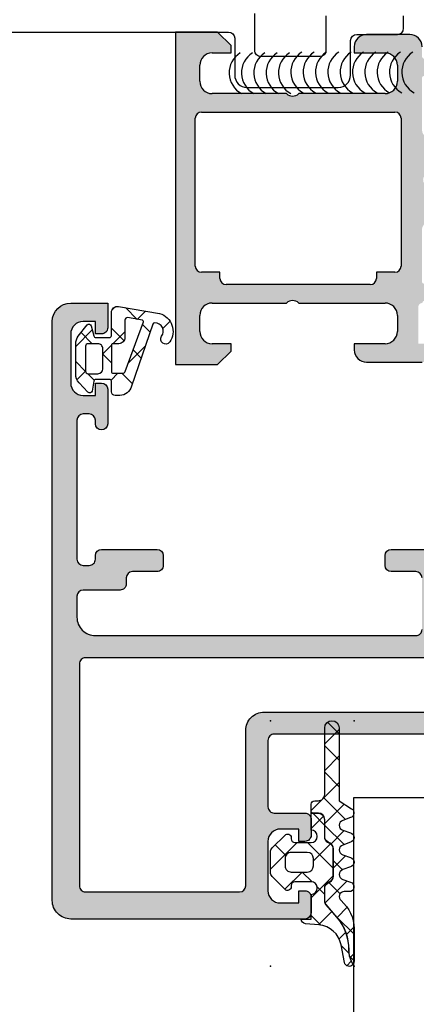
# Model space of a CAD drawing. Header units: millimetres. Extents: x 247761 to 294611, y 172579 to 236863.
# Tile 564 of 596: x 276201 to 276233, y 195383 to 195463. Entities that reach past the tile are written whole.
import ezdxf

# ---------------------------------------------------------------- set-up
doc = ezdxf.new("R2010")
doc.units = ezdxf.units.MM
doc.layers.add('FASÁDA DETAILNÍ', color=4, linetype='Continuous')
doc.layers.add('NOVA', color=240, linetype='Continuous')

# ---------------------------------------------------------------- blocks, each defined once
blk = doc.blocks.new('A$C69D17D4D')
at = {"layer": 'FASÁDA DETAILNÍ'}
h = blk.add_hatch(color=256, dxfattribs=at)
edge = h.paths.add_edge_path()
edge.add_arc((1588.938067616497, 22086.81045535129), 0.120000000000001, 90.0000000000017, 180.0000000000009, ccw=False)
edge.add_line((1588.938067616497, 22086.93045535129), (1591.698065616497, 22086.93045535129))
edge.add_arc((1591.698065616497, 22087.23045535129), 0.3000000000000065, 270, 359.9999999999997)
edge.add_line((1591.998065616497, 22087.23045535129), (1591.998065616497, 22088.21042967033))
edge.add_arc((1591.698065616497, 22088.21042967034), 0.3000000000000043, -8.905553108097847e-14, 90.00000000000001)
edge.add_line((1591.698065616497, 22088.51042967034), (1589.818054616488, 22088.51042967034))
edge.add_arc((1589.550511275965, 22088.58929676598), 0.2789255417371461, -91.16287007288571, -16.42459455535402, ccw=False)
edge.add_line((1589.544850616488, 22088.31042867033), (1589.091256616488, 22088.31042867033))
edge.add_arc((1589.08558820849, 22088.58926611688), 0.2788950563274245, -163.58012358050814, -88.83541062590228, ccw=False)
edge.add_line((1588.818067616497, 22088.51042967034), (1588.818067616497, 22089.31060438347))
edge.add_arc((1587.818067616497, 22089.31060438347), 0.9999999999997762, -1.276038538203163e-11, 89.9999999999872)
edge.add_line((1587.818067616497, 22090.31060438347), (1584.318060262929, 22090.31060438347))
edge.add_arc((1584.318080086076, 22089.31058456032), 1.000019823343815, 90.00113576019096, 179.9988642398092)
edge.add_line((1583.318060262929, 22089.31060438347), (1583.318060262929, 22088.81060438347))
edge.add_line((1583.318060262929, 22088.81060438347), (1585.818060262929, 22088.81060438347))
edge.add_arc((1585.818014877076, 22087.81055899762), 1.000045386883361, 0.0026002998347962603, 89.99739970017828, ccw=False)
edge.add_line((1586.818060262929, 22087.81060438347), (1586.818060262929, 22086.51058607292))
edge.add_arc((1585.818007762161, 22086.51063857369), 1.000052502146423, -89.99699208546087, -0.0030079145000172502, ccw=False)
edge.add_line((1585.818060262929, 22085.51058607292), (1578.818060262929, 22085.51058607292))
edge.add_arc((1578.318060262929, 22086.03570782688), 0.7250881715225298, -133.5961838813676, -46.40381611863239, ccw=False)
edge.add_line((1577.818060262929, 22085.51058607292), (1571.783972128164, 22085.51058607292))
edge.add_arc((1571.784024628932, 22086.51063857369), 1.000052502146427, 180.0030079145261, 269.9969920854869, ccw=False)
edge.add_line((1570.783972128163, 22086.51058607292), (1570.783972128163, 22087.81060438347))
edge.add_arc((1571.784017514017, 22087.81055899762), 1.000045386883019, 90.00260029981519, 179.9973997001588, ccw=False)
edge.add_line((1571.783972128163, 22088.81060438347), (1573.318060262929, 22088.81060438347))
edge.add_line((1573.318060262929, 22088.81060438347), (1573.318060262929, 22089.41061048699))
edge.add_line((1573.318060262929, 22089.41061048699), (1572.218054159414, 22090.51058607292))
edge.add_line((1572.218054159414, 22090.51058607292), (1568.818060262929, 22090.51058607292))
edge.add_line((1568.818060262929, 22090.51058607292), (1568.818060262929, 22063.51068525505))
edge.add_line((1568.818060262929, 22063.51068525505), (1572.218054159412, 22063.51068525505))
edge.add_line((1572.218054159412, 22063.51068525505), (1573.318060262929, 22064.61066084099))
edge.add_line((1573.318060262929, 22064.61066084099), (1573.318060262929, 22065.21066694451))
edge.add_line((1573.318060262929, 22065.21066694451), (1571.783972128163, 22065.21066694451))
edge.add_arc((1571.784017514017, 22066.21071233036), 1.000045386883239, 180.0026002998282, 269.99739970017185, ccw=False)
edge.add_line((1570.783972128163, 22066.21066694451), (1570.783972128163, 22067.51068525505))
edge.add_arc((1571.784024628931, 22067.51063275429), 1.000052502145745, 90.0030079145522, 179.996992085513, ccw=False)
edge.add_line((1571.783972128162, 22068.51068525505), (1577.818060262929, 22068.51068525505))
edge.add_arc((1578.318060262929, 22067.98556350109), 0.7250881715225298, 46.40381611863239, 133.5961838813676, ccw=False)
edge.add_line((1578.818060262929, 22068.51068525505), (1585.818060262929, 22068.51068525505))
edge.add_arc((1585.818007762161, 22067.51063275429), 1.000052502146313, 0.0030079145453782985, 89.99699208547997, ccw=False)
edge.add_line((1586.818060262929, 22067.51068525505), (1586.818060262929, 22066.21066694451))
edge.add_arc((1585.818014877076, 22066.21071233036), 1.000045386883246, -89.9973997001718, -0.0026002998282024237, ccw=False)
edge.add_line((1585.818060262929, 22065.21066694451), (1583.318060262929, 22065.21066694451))
edge.add_line((1583.318060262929, 22065.21066694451), (1583.318060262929, 22064.71066694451))
edge.add_arc((1584.318080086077, 22064.71068676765), 1.000019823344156, 180.0011357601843, 269.9988642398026)
edge.add_line((1584.318060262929, 22063.71066694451), (1588.818060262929, 22063.71066694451))
edge.add_arc((1588.81807058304, 22064.2106566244), 0.4999896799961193, 269.9988173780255, 360.0011826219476)
edge.add_line((1589.318060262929, 22064.21066694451), (1589.318060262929, 22065.21066694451))
edge.add_line((1589.318060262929, 22065.21066694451), (1588.518057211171, 22065.21066694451))
edge.add_line((1588.518057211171, 22065.21066694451), (1588.518057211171, 22068.21068220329))
edge.add_arc((1588.818064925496, 22068.2106848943), 0.3000077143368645, 89.99948607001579, 180.0005139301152, ccw=False)
edge.add_arc((1589.08558820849, 22068.43185616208), 0.2788950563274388, 88.83541062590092, 163.5801235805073, ccw=False)
edge.add_line((1589.091256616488, 22068.71069360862), (1589.544850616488, 22068.71069360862))
edge.add_arc((1589.550511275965, 22068.43182551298), 0.2789255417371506, 16.424594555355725, 91.16287007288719, ccw=False)
edge.add_line((1589.818054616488, 22068.51069260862), (1591.698065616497, 22068.51069260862))
edge.add_arc((1591.698065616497, 22068.81069260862), 0.3000000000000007, 269.9999999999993, 359.9999999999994)
edge.add_line((1591.998065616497, 22068.81069260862), (1591.998065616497, 22069.79066692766))
edge.add_arc((1591.698065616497, 22069.79066692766), 0.3000000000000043, 1.272221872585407e-14, 90.00000000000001)
edge.add_line((1591.698065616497, 22070.09066692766), (1588.938067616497, 22070.09066692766))
edge.add_arc((1588.938067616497, 22070.21066692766), 0.1200000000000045, 180, 269.9999999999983, ccw=False)
edge.add_line((1588.818067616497, 22070.21066692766), (1588.818067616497, 22074.51069260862))
edge.add_arc((1589.318067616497, 22074.51069260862), 0.4999999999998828, 90.00000000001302, 180.0000000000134, ccw=False)
edge.add_line((1589.318067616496, 22075.01069260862), (1590.018067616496, 22075.01069260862))
edge.add_line((1590.018067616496, 22075.01069260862), (1592.410887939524, 22073.629197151))
edge.add_arc((1592.479947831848, 22073.74881239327), 0.1381197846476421, 239.9999999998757, 367.702437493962)
edge.add_arc((1587.638596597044, 22073.30119400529), 4.999999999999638, 5.34922800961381, 71.29059925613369)
edge.add_arc((1589.40282279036, 22078.51056113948), 0.5000000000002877, 108.70940074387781, 251.29059925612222, ccw=False)
edge.add_arc((1587.638596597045, 22083.71992827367), 4.999999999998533, -71.29059925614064, -5.349228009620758)
edge.add_arc((1592.479947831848, 22083.27230988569), 0.1381197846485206, -7.702437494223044, 119.9999999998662)
edge.add_line((1592.410887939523, 22083.39192512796), (1590.018067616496, 22082.01042967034))
edge.add_line((1590.018067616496, 22082.01042967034), (1589.318067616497, 22082.01042967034))
edge.add_arc((1589.318067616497, 22082.51042967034), 0.5000000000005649, 179.9999999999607, 269.99999999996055, ccw=False)
edge.add_line((1588.818067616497, 22082.51042967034), (1588.818067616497, 22086.81045535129))
edge = h.paths.add_edge_path(flags=16)
edge.add_arc((1570.918066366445, 22071.51067762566), 0.5, 180, 270, ccw=False)
edge.add_line((1570.418066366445, 22071.51067762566), (1570.418066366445, 22083.51058607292))
edge.add_arc((1570.918066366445, 22083.51058607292), 0.5, 90, 180, ccw=False)
edge.add_line((1570.918066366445, 22084.01058607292), (1586.618048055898, 22084.01058607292))
edge.add_arc((1586.618048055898, 22083.51058607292), 0.5, 0, 90, ccw=False)
edge.add_line((1587.118048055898, 22083.51058607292), (1587.118048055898, 22071.51067762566))
edge.add_arc((1586.618048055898, 22071.51067762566), 0.5, -90, 0, ccw=False)
edge.add_line((1586.618048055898, 22071.01067762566), (1585.118048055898, 22071.01067762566))
edge.add_line((1585.118048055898, 22071.01067762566), (1585.118048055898, 22070.51067762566))
edge.add_arc((1584.618048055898, 22070.51067762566), 0.5000000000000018, -89.99999999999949, 0, ccw=False)
edge.add_line((1584.618048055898, 22070.01067762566), (1572.918066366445, 22070.01067762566))
edge.add_arc((1572.918066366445, 22070.51067762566), 0.5, 180, 269.9999999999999, ccw=False)
edge.add_line((1572.418066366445, 22070.51067762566), (1572.418066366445, 22071.01067762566))
edge.add_line((1572.418066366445, 22071.01067762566), (1570.918066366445, 22071.01067762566))
h = blk.add_hatch(color=256, dxfattribs=at)
edge = h.paths.add_edge_path(flags=16)
edge.add_ellipse((1561.518074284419, 22039.21063723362), major_axis=(-0.4999740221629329, 0), ratio=1, start_angle=-90.00297707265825, end_angle=0.002977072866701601)
edge.add_line((1561.018100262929, 22039.21061125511), (1561.018100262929, 22021.21061125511))
edge.add_ellipse((1561.518074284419, 22021.2105852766), major_axis=(-0.499974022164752, 0), ratio=1, start_angle=-0.002977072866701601, end_angle=90.00297707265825)
edge.add_line((1561.518100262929, 22020.71061125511), (1574.018100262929, 22020.71061125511))
edge.add_ellipse((1574.018078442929, 22021.21063307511), major_axis=(-0.500021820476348, 0), ratio=1, start_angle=90.00250027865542, end_angle=179.9974997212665)
edge.add_line((1574.518100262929, 22021.21061125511), (1574.518100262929, 22033.81366225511))
edge.add_ellipse((1576.018099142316, 22033.81366337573), major_axis=(-1.499998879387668, 0), ratio=1, start_angle=-90.00004280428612, end_angle=4.280432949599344e-05, ccw=False)
edge.add_line((1576.018100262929, 22035.31366225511), (1589.018088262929, 22035.31366225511))
edge.add_ellipse((1589.018088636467, 22035.81366188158), major_axis=(-0.4999996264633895, 0), ratio=1, start_angle=89.99995719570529, end_angle=180.0000428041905)
edge.add_line((1589.518088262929, 22035.81366225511), (1589.518088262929, 22039.21061125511))
edge.add_ellipse((1589.018088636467, 22039.21061162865), major_axis=(-0.49999962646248, 0), ratio=1, start_angle=179.9999571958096, end_angle=270.0000428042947)
edge.add_line((1589.018088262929, 22039.71061125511), (1561.518100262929, 22039.71061125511))
edge = h.paths.add_edge_path()
edge.add_line((1560.318088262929, 22068.51060625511), (1563.318088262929, 22068.51060625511))
edge.add_line((1563.318088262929, 22068.51060625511), (1563.318088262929, 22066.51060625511))
edge.add_arc((1562.818114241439, 22066.5105802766), 0.499974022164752, -90.00297707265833, 0.0029770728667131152, ccw=False)
edge.add_line((1562.818088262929, 22066.01060625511), (1562.318088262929, 22066.01060625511))
edge.add_line((1562.318088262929, 22066.01060625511), (1562.318088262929, 22067.01060625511))
edge.add_line((1562.318088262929, 22067.01060625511), (1561.318088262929, 22067.01060625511))
edge.add_arc((1561.318152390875, 22066.01054212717), 1.00006412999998, 90.0036740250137, 179.9963259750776)
edge.add_line((1560.318088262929, 22066.01060625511), (1560.318088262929, 22062.01060625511))
edge.add_arc((1561.31811824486, 22062.01063623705), 1.000029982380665, 180.0017177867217, 269.9982822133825)
edge.add_line((1561.318088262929, 22061.01060625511), (1562.318088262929, 22061.01060625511))
edge.add_line((1562.318088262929, 22061.01060625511), (1562.318088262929, 22062.01060625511))
edge.add_line((1562.318088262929, 22062.01060625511), (1562.818088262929, 22062.01060625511))
edge.add_arc((1562.818082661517, 22061.5106006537), 0.5000056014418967, 0.000641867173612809, 89.9993581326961, ccw=False)
edge.add_line((1563.318088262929, 22061.51060625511), (1563.318088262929, 22058.71060325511))
edge.add_arc((1562.818088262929, 22058.71060325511), 0.5, -180, 0, ccw=False)
edge.add_line((1562.318088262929, 22058.71060325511), (1562.318088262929, 22059.01060625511))
edge.add_arc((1561.818077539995, 22059.01059553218), 0.5000107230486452, 0.001228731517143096, 89.99877126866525)
edge.add_line((1561.818088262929, 22059.51060625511), (1561.318088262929, 22059.51060625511))
edge.add_arc((1561.318156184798, 22059.01053833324), 0.5000679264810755, 90.00778221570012, 179.9922177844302)
edge.add_line((1560.818088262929, 22059.01060625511), (1560.818088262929, 22047.71061125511))
edge.add_arc((1561.318110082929, 22047.71063307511), 0.5000218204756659, 180.0025002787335, 269.9974997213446)
edge.add_line((1561.318088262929, 22047.21061125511), (1561.818088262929, 22047.21061125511))
edge.add_arc((1561.81815093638, 22047.71054858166), 0.4999373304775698, 269.9928172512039, 360.007182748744)
edge.add_line((1562.318088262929, 22047.71061125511), (1562.318088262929, 22048.01061425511))
edge.add_arc((1562.818151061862, 22048.01055145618), 0.500062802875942, 90.0071953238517, 179.9928046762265, ccw=False)
edge.add_line((1562.818088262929, 22048.51061425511), (1567.318088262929, 22048.51061425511))
edge.add_arc((1567.318082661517, 22048.0106086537), 0.5000056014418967, 0.000641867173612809, 89.9993581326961, ccw=False)
edge.add_line((1567.818088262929, 22048.01061425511), (1567.818088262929, 22047.21061125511))
edge.add_arc((1567.318114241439, 22047.2105852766), 0.499974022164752, -90.00297707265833, 0.0029770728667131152, ccw=False)
edge.add_line((1567.318088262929, 22046.71061125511), (1565.318088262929, 22046.71061125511))
edge.add_arc((1565.318156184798, 22046.21054333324), 0.5000679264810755, 90.00778221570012, 179.9922177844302)
edge.add_line((1564.818088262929, 22046.21061125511), (1564.818088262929, 22045.71061125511))
edge.add_arc((1564.31815093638, 22045.71054858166), 0.499937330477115, -90.0071827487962, 0.007182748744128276, ccw=False)
edge.add_line((1564.318088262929, 22045.21061125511), (1561.318088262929, 22045.21061125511))
edge.add_arc((1561.318143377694, 22044.71055614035), 0.5000551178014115, 90.00631499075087, 179.9936850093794)
edge.add_line((1560.818088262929, 22044.71061125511), (1560.818088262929, 22043.01061425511))
edge.add_arc((1562.318056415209, 22043.01058240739), 1.499968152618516, 179.9987834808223, 270.0012165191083)
edge.add_line((1562.318088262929, 22041.51061425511), (1588.318088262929, 22041.51061425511))
edge.add_arc((1588.318109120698, 22042.01059339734), 0.4999791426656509, 269.9976097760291, 360.002390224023)
edge.add_line((1588.818088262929, 22042.01061425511), (1588.818088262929, 22046.21061125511))
edge.add_arc((1588.318082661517, 22046.2106056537), 0.5000056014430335, 0.0006418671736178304, 89.99935813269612)
edge.add_line((1588.318088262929, 22046.71061125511), (1586.318088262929, 22046.71061125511))
edge.add_arc((1586.318110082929, 22047.21063307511), 0.500021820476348, 180.0025002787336, 269.9974997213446, ccw=False)
edge.add_line((1585.818088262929, 22047.21061125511), (1585.818088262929, 22048.01061425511))
edge.add_arc((1586.318140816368, 22048.01056170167), 0.5000525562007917, 90.006021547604, 179.9939784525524, ccw=False)
edge.add_line((1586.318088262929, 22048.51061425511), (1591.318089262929, 22048.51061425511))
edge.add_line((1591.318089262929, 22048.51061425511), (1592.075978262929, 22048.29329325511))
edge.add_arc((1592.158669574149, 22048.58167166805), 0.2999999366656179, 253.9999757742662, 322.0951853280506)
edge.add_arc((1592.632089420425, 22048.21306111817), 0.300000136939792, 90.00003007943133, 142.0952819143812, ccw=False)
edge.add_line((1592.632089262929, 22048.51306125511), (1594.696236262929, 22048.51305925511))
edge.add_arc((1594.696236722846, 22048.11305986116), 0.3999993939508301, -21.973769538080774, 90.00006587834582, ccw=False)
edge.add_line((1595.067178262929, 22047.96338725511), (1594.250817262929, 22045.94015825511))
edge.add_arc((1594.065347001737, 22046.01499487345), 0.1999993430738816, 245.8589076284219, 338.0260921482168, ccw=False)
edge.add_line((1593.983550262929, 22045.83248725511), (1591.599865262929, 22046.90080725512))
edge.add_arc((1591.518068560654, 22046.71829914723), 0.199999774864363, 65.85897453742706, 180.8199006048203)
edge.add_line((1591.318089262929, 22046.71543725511), (1591.318088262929, 22035.41135725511))
edge.add_arc((1591.509502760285, 22035.40292553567), 0.1916001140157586, 177.4777781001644, 271.0444500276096)
edge.add_line((1591.512995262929, 22035.21135725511), (1591.933579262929, 22035.21135725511))
edge.add_line((1591.933579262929, 22035.21135725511), (1594.399191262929, 22036.64309225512))
edge.add_arc((1594.550002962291, 22036.38375526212), 0.2999997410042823, 15.999971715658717, 120.17919611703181, ccw=False)
edge.add_line((1594.838381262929, 22036.46644625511), (1595.266252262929, 22034.97428525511))
edge.add_line((1595.266252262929, 22034.97428525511), (1595.764664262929, 22034.11101025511))
edge.add_arc((1595.418254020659, 22033.91101030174), 0.4000000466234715, -89.99996529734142, 29.999988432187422, ccw=False)
edge.add_line((1595.418254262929, 22033.51101025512), (1591.310323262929, 22033.51135725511))
edge.add_line((1591.310323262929, 22033.51135725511), (1576.818266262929, 22033.51366225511))
edge.add_arc((1576.818088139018, 22033.01366241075), 0.4999998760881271, 89.97958849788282, 180.0000178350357)
edge.add_line((1576.318088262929, 22033.01366225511), (1576.318088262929, 22027.61062025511))
edge.add_arc((1576.818087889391, 22027.61061988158), 0.49999962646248, 179.9999571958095, 270.0000428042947)
edge.add_line((1576.818088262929, 22027.11062025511), (1579.318088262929, 22027.11062025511))
edge.add_arc((1579.318088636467, 22026.61062062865), 0.4999996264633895, -4.280419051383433e-05, 90.00004280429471, ccw=False)
edge.add_line((1579.818088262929, 22026.61062025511), (1579.818088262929, 22025.31061725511))
edge.add_arc((1579.318109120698, 22025.31059639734), 0.4999791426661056, -90.0023902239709, 0.0023902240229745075, ccw=False)
edge.add_line((1579.318088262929, 22024.81061725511), (1578.818088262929, 22024.81061725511))
edge.add_line((1578.818088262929, 22024.81061725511), (1578.818088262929, 22025.81061725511))
edge.add_line((1578.818088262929, 22025.81061725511), (1577.318088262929, 22025.81061725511))
edge.add_arc((1577.318119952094, 22024.81058556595), 1.00003168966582, 90.00181559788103, 179.9981844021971)
edge.add_line((1576.318088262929, 22024.81061725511), (1576.318088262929, 22020.81061725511))
edge.add_arc((1577.31815751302, 22020.8106865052), 1.00006925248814, 180.0039674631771, 269.9960325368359)
edge.add_line((1577.318088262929, 22019.81061725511), (1578.818088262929, 22019.81061725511))
edge.add_line((1578.818088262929, 22019.81061725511), (1578.818088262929, 22020.81061725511))
edge.add_line((1578.818088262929, 22020.81061725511), (1579.318088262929, 22020.81061725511))
edge.add_arc((1579.318114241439, 22020.31064323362), 0.4999740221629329, -0.0029770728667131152, 90.00297707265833, ccw=False)
edge.add_line((1579.818088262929, 22020.31061725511), (1579.818088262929, 22019.01061425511))
edge.add_arc((1579.318082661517, 22019.01061985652), 0.5000056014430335, 270.0006418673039, 359.9993581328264, ccw=False)
edge.add_line((1579.318088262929, 22018.51061425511), (1560.318088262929, 22018.51061425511))
edge.add_arc((1560.318058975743, 22020.01058496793), 1.49997071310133, 179.9988812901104, 270.0011187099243, ccw=False)
edge.add_line((1558.818088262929, 22020.01061425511), (1558.818088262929, 22067.01060625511))
edge.add_arc((1560.318148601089, 22067.01054591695), 1.500060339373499, 90.00230465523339, 179.997695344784, ccw=False)
h = blk.add_hatch(dxfattribs=at)
h.set_pattern_fill('ANSI37', color=256, scale=0.625, angle=90, style=0)
h.set_pattern_definition([(135, (0, 0), (-1.403165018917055, -1.403165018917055), []), (225, (0, 0), (1.403165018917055, -1.403165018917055), [])])
edge = h.paths.add_edge_path(flags=16)
edge.add_ellipse((1564.220273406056, 22065.70837121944), major_axis=(-0.4977897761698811, 0), ratio=1, start_angle=89.80742027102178, end_angle=180.2547220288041, ccw=False)
edge.add_line((1564.218600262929, 22065.21058425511), (1563.718081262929, 22065.21058425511))
edge.add_ellipse((1563.718067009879, 22065.11060050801), major_axis=(-0.09998374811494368, 0), ratio=1, start_angle=-90.00816772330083, end_angle=0.008740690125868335)
edge.add_line((1563.618083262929, 22065.11058525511), (1563.618079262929, 22062.91015525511))
edge.add_ellipse((1563.718083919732, 22062.91015791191), major_axis=(-0.1000046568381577, 0), ratio=1, start_angle=0.001522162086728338, end_angle=89.99847783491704)
edge.add_line((1563.718081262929, 22062.81015325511), (1564.530023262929, 22062.81015325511))
edge.add_ellipse((1564.530014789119, 22063.01015987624), major_axis=(-0.2000066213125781, 0), ratio=1, start_angle=90.00242748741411, end_angle=164.311384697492)
edge.add_line((1564.722570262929, 22062.95607625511), (1566.209895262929, 22066.97421725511))
edge.add_ellipse((1566.116113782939, 22067.00893074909), major_axis=(-0.09999996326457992, 0), ratio=1, start_angle=159.6878171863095, end_angle=259.6777158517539)
edge.add_line((1566.134032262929, 22067.10731225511), (1564.924563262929, 22067.32759525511))
edge.add_ellipse((1564.918054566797, 22067.12770488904), major_axis=(-0.199996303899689, 0), ratio=1, start_angle=-91.86496785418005, end_angle=0.001041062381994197)
edge.add_line((1564.718058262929, 22067.12770125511), (1564.718058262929, 22065.71058425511))
edge = h.paths.add_edge_path(flags=16)
edge.add_ellipse((1561.718069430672, 22065.01058308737), major_axis=(-0.200000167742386, 0), ratio=1, start_angle=-90.00023842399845, end_angle=0.0002384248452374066)
edge.add_line((1561.518069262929, 22065.01058225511), (1561.518073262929, 22062.97612525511))
edge.add_ellipse((1561.718068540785, 22062.97612053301), major_axis=(-0.1999952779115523, 0), ratio=1, start_angle=-0.001352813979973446, end_angle=90.00049336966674)
edge.add_line((1561.718070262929, 22062.77612525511), (1562.518080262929, 22062.77612525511))
edge.add_ellipse((1562.518071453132, 22063.17613606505), major_axis=(-0.4000108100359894, 0), ratio=1, start_angle=90.00126187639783, end_angle=179.9980219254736)
edge.add_line((1562.918082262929, 22063.17612225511), (1562.918082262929, 22064.81058525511))
edge.add_ellipse((1562.518087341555, 22064.81058833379), major_axis=(-0.3999949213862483, 0), ratio=1, start_angle=179.9995590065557, end_angle=270.001013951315)
edge.add_line((1562.518080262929, 22065.21058325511), (1561.718070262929, 22065.21058325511))
edge = h.paths.add_edge_path()
edge.add_arc((1561.794621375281, 22066.6105751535), 0.2000083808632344, 15.001519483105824, 139.9976842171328, ccw=False)
edge.add_line((1561.987813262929, 22066.66234625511), (1562.178347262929, 22065.85882125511))
edge.add_arc((1562.371540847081, 22065.91059764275), 0.2000113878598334, 195.0028563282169, 269.997254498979)
edge.add_line((1562.371531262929, 22065.71058625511), (1563.468081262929, 22065.71058625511))
edge.add_arc((1563.46809161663, 22065.86057390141), 0.1499876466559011, 269.9960448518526, 360.0039551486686)
edge.add_line((1563.618079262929, 22065.86058425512), (1563.618071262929, 22067.74345525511))
edge.add_arc((1564.118071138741, 22067.74345716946), 0.4999998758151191, 80.06642778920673, 180.0002193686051, ccw=False)
edge.add_line((1564.204324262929, 22068.23596125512), (1567.524050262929, 22067.65457225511))
edge.add_arc((1567.117975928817, 22066.21058672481), 1.499996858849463, -35.087553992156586, 74.29307554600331, ccw=False)
edge.add_arc((1568.018078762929, 22065.57827975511), 0.3999981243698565, 144.911995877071, 324.91199587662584, ccw=False)
edge.add_arc((1567.136779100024, 22066.21280131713), 0.6860034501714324, 323.8588144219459, 449.5156416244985)
edge.add_arc((1567.122958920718, 22066.74967769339), 0.1503878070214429, 82.50392173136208, 160.9838490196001)
edge.add_line((1566.980778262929, 22066.79867925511), (1565.253096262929, 22061.75245325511))
edge.add_arc((1564.287004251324, 22062.01057440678), 0.999980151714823, 269.9994276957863, 345.04108906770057, ccw=False)
edge.add_line((1564.286994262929, 22061.01059425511), (1563.918089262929, 22061.01058225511))
edge.add_arc((1563.91810998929, 22061.31060198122), 0.3000197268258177, 180.0031942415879, 269.9960418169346, ccw=False)
edge.add_line((1563.618090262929, 22061.31058525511), (1563.618090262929, 22062.16060025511))
edge.add_arc((1563.468106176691, 22062.16061316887), 0.1499840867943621, 359.9950667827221, 450.0049332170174)
edge.add_line((1563.468093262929, 22062.31059725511), (1562.371531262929, 22062.31058625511))
edge.add_arc((1562.371540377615, 22062.11057166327), 0.200014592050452, 90.0026109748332, 164.9976256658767)
edge.add_line((1562.178343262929, 22062.16234725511), (1562.049249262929, 22061.35897525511))
edge.add_arc((1561.856073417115, 22061.41069966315), 0.1999808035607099, 224.9925555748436, 345.0102129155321, ccw=False)
edge.add_line((1561.714647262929, 22061.26931025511), (1560.988128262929, 22062.04518025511))
edge.add_arc((1561.718069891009, 22062.72869066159), 1.000000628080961, 179.999965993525, 223.1185376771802, ccw=False)
edge.add_line((1560.718069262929, 22062.72869125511), (1560.718069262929, 22065.20732425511))
edge.add_arc((1561.71807216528, 22065.20732320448), 1.000002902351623, 142.1722069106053, 179.9999398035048, ccw=False)
edge.add_line((1560.928212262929, 22065.82061525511), (1561.641411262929, 22066.73914425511))
h = blk.add_hatch(dxfattribs=at)
h.set_pattern_fill('ANSI37', color=256, scale=0.48, angle=180, style=0)
h.set_pattern_definition([(225, (1579.318059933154, 22018.51058654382), (1.077630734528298, -1.077630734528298), []), (315, (1579.318059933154, 22018.51058654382), (1.077630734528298, 1.077630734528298), [])])
edge = h.paths.add_edge_path()
edge.add_line((1582.401476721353, 22025.72477271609), (1583.00853423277, 22025.49751382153))
edge.add_arc((1582.908059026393, 22025.1206776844), 0.3900009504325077, 284.92936879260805, 435.0706312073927, ccw=False)
edge.add_line((1583.008534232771, 22024.74384154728), (1582.401476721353, 22024.51658265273))
edge.add_arc((1582.508060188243, 22024.1206776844), 0.4100009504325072, 105.0676336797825, 254.9323663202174)
edge.add_line((1582.401476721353, 22023.72477271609), (1583.008534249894, 22023.49751381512))
edge.add_arc((1582.908060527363, 22023.1206776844), 0.390000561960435, 284.92915839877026, 435.0708416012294, ccw=False)
edge.add_line((1583.008534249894, 22022.74384155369), (1582.401476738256, 22022.51658265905))
edge.add_arc((1582.508058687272, 22022.1206776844), 0.4100005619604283, 105.0674286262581, 254.9325752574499)
edge.add_line((1582.401476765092, 22021.72477270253), (1583.008534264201, 22021.49751762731))
edge.add_arc((1582.90804702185, 22021.12063497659), 0.3900489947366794, 270.00000000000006, 435.0706831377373, ccw=False)
edge.add_line((1582.90804702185, 22020.73058598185), (1582.508057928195, 22020.73058598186))
edge.add_arc((1582.508057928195, 22020.32058542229), 0.4100005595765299, 90.00000000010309, 229.6800643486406)
edge.add_arc((1580.308088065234, 22017.72829920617), 2.989972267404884, 359.9986695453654, 409.6800621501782, ccw=False)
edge.add_line((1583.298060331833, 22017.72822977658), (1583.298059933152, 22015.05643819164))
edge.add_arc((1582.908059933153, 22015.05588054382), 0.3900003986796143, 324.3594300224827, 360.0819252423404, ccw=False)
edge.add_line((1583.225008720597, 22014.82862787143), (1583.095357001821, 22015.08691913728))
edge.add_arc((1584.873871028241, 22015.97966090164), 1.990000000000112, 179.3811308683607, 206.654791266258, ccw=False)
edge.add_arc((1578.870488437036, 22016.04450778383), 4.013732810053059, 359.381130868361, 400.6411808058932)
edge.add_line((1581.91612243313, 22018.65873130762), (1581.03525555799, 22019.68496264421))
edge.add_arc((1581.4039834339, 22020.00146065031), 0.4859333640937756, 180.0000000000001, 220.6411808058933, ccw=False)
edge.add_line((1580.918050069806, 22020.00146065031), (1580.918050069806, 22020.99905805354))
edge.add_arc((1581.408050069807, 22020.99905805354), 0.4900000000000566, 119.99999999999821, 179.9999999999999, ccw=False)
edge.add_line((1581.163050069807, 22021.42341050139), (1581.363050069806, 22021.53888055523))
edge.add_arc((1581.108050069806, 22021.98055351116), 0.5099999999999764, 299.9999999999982, 360.0000000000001)
edge.add_line((1581.618050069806, 22021.98055351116), (1581.618050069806, 22024.21756335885))
edge.add_arc((1581.108050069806, 22024.21756335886), 0.5100000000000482, 360.0000000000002, 419.999999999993)
edge.add_line((1581.363050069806, 22024.65923631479), (1581.163050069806, 22024.77470636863))
edge.add_arc((1581.408050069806, 22025.19905881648), 0.4899999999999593, 180.0000000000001, 239.999999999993, ccw=False)
edge.add_line((1580.918050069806, 22025.19905881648), (1580.918050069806, 22026.59905652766))
edge.add_arc((1580.408050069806, 22026.59905652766), 0.509999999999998, 360, 450.0000000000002)
edge.add_line((1580.408050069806, 22027.10905652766), (1579.818049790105, 22027.10905652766))
edge.add_line((1579.818049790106, 22027.10905652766), (1579.818050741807, 22027.82067807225))
edge.add_arc((1580.108050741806, 22027.82067768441), 0.2900000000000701, 89.99999999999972, 179.9999233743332, ccw=False)
edge.add_line((1580.108050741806, 22028.11067768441), (1580.408035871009, 22028.11067768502))
edge.add_arc((1580.40821741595, 22028.62049967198), 0.5098220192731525, 269.9795972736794, 360.024286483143)
edge.add_line((1580.918039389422, 22028.62071577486), (1580.91806990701, 22034.02067872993))
edge.add_arc((1581.508068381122, 22034.02067539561), 0.5899984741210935, -2.1772166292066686e-09, 179.9996761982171, ccw=False)
edge.add_line((1582.098066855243, 22034.02067539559), (1582.098066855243, 22028.11526714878))
edge.add_line((1582.098066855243, 22028.11526714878), (1583.10282118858, 22027.4585635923))
edge.add_arc((1582.908060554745, 22027.12067585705), 0.3899997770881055, 284.9297590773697, 420.0405788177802, ccw=False)
edge.add_line((1583.008538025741, 22026.74384153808), (1582.401476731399, 22026.51658265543))
edge.add_arc((1582.508060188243, 22026.1206776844), 0.4100009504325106, 105.0676322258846, 254.9323663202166)
h = blk.add_hatch(dxfattribs=at)
h.set_pattern_fill('ANSI37', color=256, scale=0.625, angle=180, style=0)
h.set_pattern_definition([(225, (1579.318059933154, 22018.51058654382), (1.403165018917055, -1.403165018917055), []), (315, (1579.318059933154, 22018.51058654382), (1.403165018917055, 1.403165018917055), [])])
edge = h.paths.add_edge_path()
edge.add_arc((1577.90806685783, 22025.1205382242), 0.2900050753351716, 0.0005107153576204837, 135.0024366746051, ccw=False)
edge.add_line((1578.198071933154, 22025.12054080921), (1578.198071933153, 22025.02054654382))
edge.add_arc((1578.508071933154, 22025.02054654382), 0.3099999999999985, 179.9999999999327, 270.0000000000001)
edge.add_line((1578.508071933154, 22024.71054654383), (1579.808047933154, 22024.71054654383))
edge.add_arc((1579.808047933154, 22025.22054654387), 0.5100000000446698, 269.9999999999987, 448.8764798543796)
edge.add_line((1579.818047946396, 22025.73044849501), (1579.818049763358, 22027.08905652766))
edge.add_line((1579.818049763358, 22027.08905652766), (1580.408050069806, 22027.08905652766))
edge.add_arc((1580.408050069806, 22026.59905652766), 0.4900000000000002, 360, 449.9999999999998, ccw=False)
edge.add_line((1580.898050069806, 22026.59905652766), (1580.898050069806, 22025.19905881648))
edge.add_arc((1581.408050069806, 22025.19905881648), 0.5099999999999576, 179.9999999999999, 239.9999999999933)
edge.add_line((1581.153050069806, 22024.75738586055), (1581.353050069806, 22024.64191580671))
edge.add_arc((1581.108050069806, 22024.21756335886), 0.4900000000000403, 359.9999999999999, 419.9999999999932, ccw=False)
edge.add_line((1581.598050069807, 22024.21756335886), (1581.598050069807, 22021.98055351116))
edge.add_arc((1581.108050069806, 22021.98055351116), 0.4899999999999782, 299.9999999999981, 359.9999999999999, ccw=False)
edge.add_line((1581.353050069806, 22021.55620106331), (1581.153050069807, 22021.44073100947))
edge.add_arc((1581.408050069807, 22020.99905805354), 0.5100000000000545, 119.9999999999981, 180.0000000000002)
edge.add_line((1580.898050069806, 22020.99905805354), (1580.898050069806, 22020.00146065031))
edge.add_arc((1581.4039834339, 22020.00146065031), 0.5059333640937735, 180, 220.6411808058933)
edge.add_line((1581.020079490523, 22019.67193624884), (1581.900946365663, 22018.64570491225))
edge.add_arc((1578.870488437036, 22016.04450778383), 3.993732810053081, 359.381130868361, 400.6411808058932, ccw=False)
edge.add_arc((1584.873871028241, 22015.97966090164), 2.010000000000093, 179.3811308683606, 206.6547912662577)
edge.add_line((1583.077482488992, 22015.07794685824), (1583.211523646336, 22014.81091098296))
edge.add_arc((1582.908059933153, 22015.05588054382), 0.3900003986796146, 191.0105624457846, 321.08797067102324, ccw=False)
edge.add_line((1582.525238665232, 22014.9813943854), (1582.24563709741, 22016.41948521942))
edge.add_arc((1580.272583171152, 22016.03587317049), 2.010000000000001, 371.0024964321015, 445.0047506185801)
edge.add_line((1580.447600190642, 22018.03823903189), (1579.374640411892, 22018.13202120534))
edge.add_arc((1579.408061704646, 22018.52058831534), 0.3900017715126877, 181.4698736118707, 265.0839953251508, ccw=False)
edge.add_line((1579.018188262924, 22018.510584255), (1579.8180592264, 22018.510584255))
edge.add_line((1579.8180592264, 22018.510584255), (1579.818047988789, 22020.51066359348))
edge.add_arc((1579.808047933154, 22021.02056554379), 0.5100000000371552, 271.1235249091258, 450)
edge.add_line((1579.808047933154, 22021.53056554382), (1578.508071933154, 22021.53056554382))
edge.add_arc((1578.508071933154, 22021.22056554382), 0.3100000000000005, 90.00000000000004, 180.0000000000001)
edge.add_line((1578.198071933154, 22021.22056554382), (1578.198071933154, 22021.12054054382))
edge.add_arc((1577.908056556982, 22021.12056873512), 0.2900153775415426, 225.0033144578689, 359.9944304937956, ccw=False)
edge.add_line((1577.702996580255, 22020.91548503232), (1576.661699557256, 22021.95604945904))
edge.add_arc((1577.008059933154, 22022.3026536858), 0.4900000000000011, 180.0000000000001, 225.0201621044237, ccw=False)
edge.add_line((1576.518059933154, 22022.3026536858), (1576.518059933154, 22023.93870212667))
edge.add_arc((1577.008059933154, 22023.93870212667), 0.4899999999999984, 134.9723007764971, 179.9999999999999, ccw=False)
edge.add_line((1576.661745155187, 22024.28535191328), (1577.702993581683, 22025.32559405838))
edge = h.paths.add_edge_path()
edge.add_arc((1579.508081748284, 22023.42056935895), 0.4999901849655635, 360.0000000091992, 450.0000000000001)
edge.add_line((1579.508081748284, 22023.92055954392), (1578.208071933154, 22023.92055954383))
edge.add_arc((1578.208053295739, 22023.42057818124), 0.4999813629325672, 449.9978642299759, 540.0021357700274)
edge.add_line((1577.708071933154, 22023.42055954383), (1577.708071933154, 22022.82055254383))
edge.add_arc((1578.208053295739, 22022.82053390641), 0.4999813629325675, 179.9978642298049, 270.002135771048)
edge.add_line((1578.208071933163, 22022.32055254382), (1579.508081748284, 22022.32055254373))
edge.add_arc((1579.508081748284, 22022.82054272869), 0.4999901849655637, 270, 360)
edge.add_line((1580.00807193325, 22022.82054272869), (1580.00807193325, 22023.42056935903))
for p, q in [((1572.218054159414, 22090.51058607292), (1568.818060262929, 22090.51058607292)), ((1568.818060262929, 22090.51058607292), (1568.818060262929, 22063.51068525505)), ((1573.318060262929, 22089.41061048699), (1572.218054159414, 22090.51058607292)), ((1587.818067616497, 22090.31060438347), (1584.318060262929, 22090.31060438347)), ((1573.318060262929, 22088.81060438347), (1573.318060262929, 22089.41061048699)), ((1583.318060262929, 22089.31060438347), (1583.318060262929, 22088.81060438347)), ((1571.783972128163, 22088.81060438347), (1573.318060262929, 22088.81060438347)), ((1583.318060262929, 22088.81060438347), (1585.818060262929, 22088.81060438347)), ((1570.783972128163, 22086.51058607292), (1570.783972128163, 22087.81060438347)), ((1586.818060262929, 22087.81060438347), (1586.818060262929, 22086.51058607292)), ((1577.818060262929, 22085.51058607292), (1571.783972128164, 22085.51058607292)), ((1585.818060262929, 22085.51058607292), (1578.818060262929, 22085.51058607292)), ((1570.918066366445, 22084.01058607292), (1586.618048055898, 22084.01058607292)), ((1570.418066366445, 22071.51067762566), (1570.418066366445, 22083.51058607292)), ((1587.118048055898, 22083.51058607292), (1587.118048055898, 22071.51067762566)), ((1572.418066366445, 22071.01067762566), (1570.918066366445, 22071.01067762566)), ((1572.418066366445, 22070.51067762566), (1572.418066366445, 22071.01067762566)), ((1586.618048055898, 22071.01067762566), (1585.118048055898, 22071.01067762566)), ((1585.118048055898, 22071.01067762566), (1585.118048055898, 22070.51067762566)), ((1584.618048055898, 22070.01067762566), (1572.918066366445, 22070.01067762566)), ((1571.783972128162, 22068.51068525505), (1577.818060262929, 22068.51068525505)), ((1578.818060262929, 22068.51068525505), (1585.818060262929, 22068.51068525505)), ((1570.783972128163, 22066.21066694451), (1570.783972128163, 22067.51068525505)), ((1586.818060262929, 22067.51068525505), (1586.818060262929, 22066.21066694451)), ((1573.318060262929, 22065.21066694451), (1571.783972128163, 22065.21066694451)), ((1572.218054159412, 22063.51068525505), (1573.318060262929, 22064.61066084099)), ((1573.318060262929, 22064.61066084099), (1573.318060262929, 22065.21066694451)), ((1585.818060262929, 22065.21066694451), (1583.318060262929, 22065.21066694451)), ((1583.318060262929, 22065.21066694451), (1583.318060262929, 22064.71066694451)), ((1584.318060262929, 22063.71066694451), (1588.818060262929, 22063.71066694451)), ((1568.818060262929, 22063.51068525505), (1572.218054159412, 22063.51068525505))]:
    blk.add_line(p, q, dxfattribs=at)
for points in [[(1454.081919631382, 22108.51048655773), (1454.081919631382, 22091.01058607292, 0.414213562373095), (1454.581919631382, 22090.51058607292), (1573.118060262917, 22090.51058607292, -0.414213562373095), (1573.618060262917, 22090.01058607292), (1573.618060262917, 22087.01058607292, 0.414213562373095), (1574.618060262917, 22086.01058607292), (1582.018060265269, 22086.01058607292, 0.4142135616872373), (1583.018060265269, 22087.0105860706), (1583.018060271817, 22089.81058607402, -0.4142135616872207), (1583.518060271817, 22090.31058607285), (1586.818060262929, 22090.31058607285, 0.414213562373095), (1587.318060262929, 22090.81058607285), (1587.318060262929, 22091.81058607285, 0.414213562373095)], [(1581.018058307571, 22091.81058608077), (1581.018058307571, 22089.01058602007, -0.4142135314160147), (1580.518058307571, 22088.51058607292), (1575.752009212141, 22088.51058607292, -0.4142135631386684), (1575.252009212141, 22089.0105860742), (1575.25200921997, 22092.01058607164, 0.4142135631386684)], [(1588.818088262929, 22046.21061125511, 0.414207), (1588.318088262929, 22046.71061125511), (1586.318088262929, 22046.71061125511), (1586.318088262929, 22046.71061125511, -0.414188), (1585.818088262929, 22047.21061125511), (1585.818088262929, 22048.01061425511), (1585.818088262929, 22048.01061425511, -0.414152), (1586.318088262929, 22048.51061425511), (1591.318089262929, 22048.51061425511)], [(1591.310323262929, 22033.51135725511), (1576.818266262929, 22033.51366225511), (1576.818266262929, 22033.51366225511, 0.414318), (1576.318088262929, 22033.01366225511), (1576.318088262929, 22027.61062025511), (1576.318088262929, 22027.61062025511, 0.414214), (1576.818088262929, 22027.11062025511), (1579.318088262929, 22027.11062025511), (1579.318088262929, 22027.11062025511, -0.414214), (1579.818088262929, 22026.61062025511), (1579.818088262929, 22025.31061725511), (1579.818088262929, 22025.31061725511, -0.414238), (1579.318088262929, 22024.81061725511), (1578.818088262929, 22024.81061725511), (1578.818088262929, 22025.81061725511), (1577.318088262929, 22025.81061725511), (1577.318088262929, 22025.81061725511, 0.414195), (1576.318088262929, 22024.81061725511), (1576.318088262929, 22020.81061725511), (1576.318088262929, 22020.81061725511, 0.414173), (1577.318088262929, 22019.81061725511), (1578.818088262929, 22019.81061725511), (1578.818088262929, 22020.81061725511), (1579.318088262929, 22020.81061725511), (1579.318088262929, 22020.81061725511, -0.414244), (1579.818088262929, 22020.31061725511), (1579.818088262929, 22019.01061425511), (1579.818088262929, 22019.01061425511, -0.414207), (1579.318088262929, 22018.51061425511), (1560.318088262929, 22018.51061425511), (1560.318088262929, 22018.51061425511, -0.414225), (1558.818088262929, 22020.01061425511), (1558.818088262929, 22067.01060625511), (1558.818088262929, 22067.01060625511, -0.41419), (1560.318088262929, 22068.51060625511), (1560.318088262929, 22068.51060625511), (1563.318088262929, 22068.51060625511), (1563.318088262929, 22066.51060625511), (1563.318088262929, 22066.51060625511, -0.414244), (1562.818088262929, 22066.01060625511), (1562.318088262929, 22066.01060625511), (1562.318088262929, 22067.01060625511), (1561.318088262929, 22067.01060625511), (1561.318088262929, 22067.01060625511, 0.414176), (1560.318088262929, 22066.01060625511), (1560.318088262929, 22062.01060625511), (1560.318088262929, 22062.01060625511, 0.414196), (1561.318088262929, 22061.01060625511), (1562.318088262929, 22061.01060625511), (1562.318088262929, 22062.01060625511), (1562.818088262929, 22062.01060625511), (1562.818088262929, 22062.01060625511, -0.414207), (1563.318088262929, 22061.51060625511), (1563.318088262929, 22058.71060325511), (1563.318088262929, 22058.71060325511, -1), (1562.318088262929, 22058.71060325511), (1562.318088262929, 22059.01060625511), (1562.318088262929, 22059.01060625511, 0.414201), (1561.818088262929, 22059.51060625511), (1561.318088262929, 22059.51060625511), (1561.318088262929, 22059.51060625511, 0.414134), (1560.818088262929, 22059.01060625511), (1560.818088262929, 22047.71061125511), (1560.818088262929, 22047.71061125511, 0.414188), (1561.318088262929, 22047.21061125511), (1561.818088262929, 22047.21061125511), (1561.818088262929, 22047.21061125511, 0.414287), (1562.318088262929, 22047.71061125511), (1562.318088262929, 22048.01061425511), (1562.318088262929, 22048.01061425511, -0.41414), (1562.818088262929, 22048.51061425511), (1567.318088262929, 22048.51061425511), (1567.318088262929, 22048.51061425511, -0.414207), (1567.818088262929, 22048.01061425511), (1567.818088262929, 22047.21061125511), (1567.818088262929, 22047.21061125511, -0.414244), (1567.318088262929, 22046.71061125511), (1565.318088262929, 22046.71061125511), (1565.318088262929, 22046.71061125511, 0.414134), (1564.818088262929, 22046.21061125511), (1564.818088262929, 22045.71061125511), (1564.818088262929, 22045.71061125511, -0.414287), (1564.318088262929, 22045.21061125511), (1561.318088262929, 22045.21061125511), (1561.318088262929, 22045.21061125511, 0.414149), (1560.818088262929, 22044.71061125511), (1560.818088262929, 22043.01061425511), (1560.818088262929, 22043.01061425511, 0.414226), (1562.318088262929, 22041.51061425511), (1588.318088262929, 22041.51061425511), (1588.318088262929, 22041.51061425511, 0.414238), (1588.818088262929, 22042.01061425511)]]:
    blk.add_lwpolyline(points, format="xyb", dxfattribs=at)
blk.add_lwpolyline([(1561.641411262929, 22066.73914425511, -0.606792), (1561.987813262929, 22066.66234625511), (1562.178347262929, 22065.85882125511), (1562.178347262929, 22065.85882125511, 0.339427), (1562.371531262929, 22065.71058625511), (1563.468081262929, 22065.71058625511), (1563.468081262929, 22065.71058625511, 0.414254), (1563.618079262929, 22065.86058425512), (1563.618071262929, 22067.74345525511), (1563.618071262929, 22067.74345525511, -0.465956), (1564.204324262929, 22068.23596125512), (1567.524050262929, 22067.65457225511), (1567.524050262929, 22067.65457225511, -0.517137), (1568.345385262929, 22065.34834725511, -1), (1567.690772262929, 22065.80821225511, 0.610743), (1567.142578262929, 22066.89878025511, 0.356477), (1566.980778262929, 22066.79867925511), (1565.253096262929, 22061.75245325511), (1565.253096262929, 22061.75245325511, -0.339657), (1564.286994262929, 22061.01059425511), (1563.918089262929, 22061.01058225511), (1563.918089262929, 22061.01058225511, -0.414177), (1563.618090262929, 22061.31058525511), (1563.618090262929, 22062.16060025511), (1563.618090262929, 22062.16060025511, 0.414264), (1563.468093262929, 22062.31059725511), (1562.371531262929, 22062.31058625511), (1562.371531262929, 22062.31058625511, 0.33943), (1562.178343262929, 22062.16234725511), (1562.049249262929, 22061.35897525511), (1562.049249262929, 22061.35897525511, -0.577453), (1561.714647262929, 22061.26931025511), (1560.988128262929, 22062.04518025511), (1560.988128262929, 22062.04518025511, -0.190392), (1560.718069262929, 22062.72869125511), (1560.718069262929, 22065.20732425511), (1560.718069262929, 22065.20732425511, -0.16657), (1560.928212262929, 22065.82061525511), (1561.641411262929, 22066.73914425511)], format="xyb", close=True, dxfattribs=at)
at = {"layer": 'FASÁDA DETAILNÍ', "extrusion": (0, 0, -1)}
for points in [[(-1564.718058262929, 22065.71058425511, 0.416502), (-1564.218600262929, 22065.21058425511), (-1563.718081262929, 22065.21058425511), (-1563.718081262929, 22065.21058425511, -0.4143), (-1563.618083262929, 22065.11058525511), (-1563.618079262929, 22062.91015525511), (-1563.618079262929, 22062.91015525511, -0.414198), (-1563.718081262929, 22062.81015325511), (-1564.530023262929, 22062.81015325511), (-1564.530023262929, 22062.81015325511, -0.336095), (-1564.722570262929, 22062.95607625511), (-1566.209895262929, 22066.97421725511), (-1566.209895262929, 22066.97421725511, -0.466254), (-1566.134032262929, 22067.10731225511), (-1564.924563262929, 22067.32759525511), (-1564.924563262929, 22067.32759525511, -0.423785), (-1564.718058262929, 22067.12770125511), (-1564.718058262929, 22065.71058425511)], [(-1561.718070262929, 22065.21058325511, -0.414216), (-1561.518069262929, 22065.01058225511), (-1561.518073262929, 22062.97612525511), (-1561.518073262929, 22062.97612525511, -0.414223), (-1561.718070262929, 22062.77612525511), (-1562.518080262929, 22062.77612525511), (-1562.518080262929, 22062.77612525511, -0.414197), (-1562.918082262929, 22063.17612225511), (-1562.918082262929, 22064.81058525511), (-1562.918082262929, 22064.81058525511, -0.414221), (-1562.518080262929, 22065.21058325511), (-1561.718070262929, 22065.21058325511)], [(-1561.518100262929, 22039.71061125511, -0.414244), (-1561.018100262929, 22039.21061125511), (-1561.018100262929, 22021.21061125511), (-1561.018100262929, 22021.21061125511, -0.414244), (-1561.518100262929, 22020.71061125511), (-1574.018100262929, 22020.71061125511), (-1574.018100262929, 22020.71061125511, -0.414188), (-1574.518100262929, 22021.21061125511), (-1574.518100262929, 22033.81366225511), (-1574.518100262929, 22033.81366225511, 0.414214), (-1576.018100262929, 22035.31366225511), (-1589.018088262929, 22035.31366225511), (-1589.018088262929, 22035.31366225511, -0.414214), (-1589.518088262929, 22035.81366225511), (-1589.518088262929, 22039.21061125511), (-1589.518088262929, 22039.21061125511, -0.414214), (-1589.018088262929, 22039.71061125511), (-1561.518100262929, 22039.71061125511)]]:
    blk.add_lwpolyline(points, format="xyb", close=True, dxfattribs=at)
at = {"layer": 'FASÁDA DETAILNÍ', "color": 7}
for points in [[(1582.401476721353, 22025.72477271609), (1583.008534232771, 22025.49751382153, -0.7683067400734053), (1583.008534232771, 22024.74384154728), (1582.401476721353, 22024.51658265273, 0.7663896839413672), (1582.401476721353, 22023.72477271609), (1583.008534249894, 22023.49751381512, -0.7683096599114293), (1583.008534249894, 22022.74384155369), (1582.401476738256, 22022.51658265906, 0.766392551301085), (1582.401476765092, 22021.72477270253), (1583.008534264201, 22021.49751762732, -0.8775222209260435), (1582.90804702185, 22020.73058598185), (1582.508057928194, 22020.73058598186, 0.6981291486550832), (1582.242764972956, 22020.00798326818, -0.2202365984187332), (1583.298060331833, 22017.72822977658), (1583.298059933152, 22015.05643819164, -0.1571434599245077), (1583.225008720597, 22014.82862787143), (1583.095357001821, 22015.08691913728, -0.1195687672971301), (1582.883987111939, 22016.00115507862, 0.1820014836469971), (1581.91612243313, 22018.65873130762), (1581.03525555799, 22019.68496264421, -0.1792130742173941), (1580.918050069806, 22020.00146065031), (1580.918050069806, 22020.99905805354, -0.2679491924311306), (1581.163050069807, 22021.42341050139), (1581.363050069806, 22021.53888055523, 0.2679491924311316), (1581.618050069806, 22021.98055351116), (1581.618050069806, 22024.21756335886, 0.2679491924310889), (1581.363050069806, 22024.65923631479), (1581.163050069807, 22024.77470636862, -0.2679491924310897), (1580.918050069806, 22025.19905881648), (1580.918050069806, 22026.59905652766, 0.4142135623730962), (1580.408050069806, 22027.10905652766), (1579.818049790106, 22027.10905652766), (1579.818050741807, 22027.82067807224, -0.4142131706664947), (1580.108050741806, 22028.11067768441), (1580.408035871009, 22028.11067768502, 0.414442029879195), (1580.918039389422, 22028.62071577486), (1580.91806990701, 22034.02067872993, -0.999997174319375), (1582.098066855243, 22034.02067539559), (1582.098066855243, 22028.11526714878), (1583.10282118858, 22027.4585635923, -0.6688782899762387), (1583.008538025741, 22026.74384153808), (1582.401476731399, 22026.51658265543, 0.7663896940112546), (1582.401476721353, 22025.72477271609)], [(1577.702993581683, 22025.32559405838, -0.6681907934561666), (1578.198071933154, 22025.12054080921), (1578.198071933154, 22025.02054654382, 0.41421356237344), (1578.508071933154, 22024.71054654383), (1579.808047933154, 22024.71054654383, 0.9902431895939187), (1579.818047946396, 22025.73044849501), (1579.818049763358, 22027.08905652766), (1580.408050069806, 22027.08905652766, -0.4142135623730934), (1580.898050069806, 22026.59905652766), (1580.898050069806, 22025.19905881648, 0.267949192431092), (1581.153050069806, 22024.75738586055), (1581.353050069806, 22024.64191580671, -0.2679491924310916), (1581.598050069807, 22024.21756335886), (1581.598050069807, 22021.98055351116, -0.267949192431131), (1581.353050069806, 22021.55620106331), (1581.153050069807, 22021.44073100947, 0.2679491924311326), (1580.898050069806, 22020.99905805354), (1580.898050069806, 22020.00146065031, 0.1792130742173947), (1581.020079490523, 22019.67193624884), (1581.900946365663, 22018.64570491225, -0.1820014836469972), (1582.863988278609, 22016.0013711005, 0.1195687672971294), (1583.077482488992, 22015.07794685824), (1583.211523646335, 22014.81091098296, -0.6375452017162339), (1582.525238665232, 22014.9813943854), (1582.24563709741, 22016.41948521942, 0.3346062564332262), (1580.447600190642, 22018.03823903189), (1579.374640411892, 22018.13202120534, -0.381933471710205), (1579.018188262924, 22018.510584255), (1579.8180592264, 22018.510584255), (1579.818047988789, 22020.51066359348, 0.9902431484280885), (1579.808047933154, 22021.53056554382), (1578.508071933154, 22021.53056554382, 0.414213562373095), (1578.198071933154, 22021.22056554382), (1578.198071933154, 22021.12054054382, -0.6681225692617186), (1577.702996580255, 22020.91548503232), (1576.661699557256, 22021.95604945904, -0.1990038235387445), (1576.518059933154, 22022.3026536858), (1576.518059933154, 22023.93870212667, -0.199038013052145), (1576.661745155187, 22024.28535191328), (1577.702993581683, 22025.32559405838)], [(1580.00807193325, 22023.42056935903, 0.4142135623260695), (1579.508081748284, 22023.92055954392), (1578.208071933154, 22023.92055954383, 0.4142353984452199), (1577.708071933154, 22023.42055954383), (1577.708071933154, 22022.82055254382, 0.4142353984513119), (1578.208071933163, 22022.32055254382), (1579.508081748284, 22022.32055254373, 0.4142135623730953), (1580.00807193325, 22022.82054272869), (1580.00807193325, 22023.42056935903)]]:
    blk.add_lwpolyline(points, format="xyb", close=True, dxfattribs=at)
at = {"layer": 'FASÁDA DETAILNÍ'}
blk.add_lwpolyline([(1627.25397211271, 21640.64530968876), (1627.25397211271, 22028.33608654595), (1583.25397211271, 22028.33608654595), (1583.25397211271, 21640.64530968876), (1583.25397211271, 21559.6744308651), (1627.25397211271, 21559.6744308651)], close=True, dxfattribs=at)
for centre, radius, start, end in [((1584.318080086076, 22089.31058456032), 1.000019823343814, 90.00113576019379, 179.9988642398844), ((1587.818067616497, 22089.31060438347), 0.9999999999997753, 0, 89.99999999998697), ((1571.784017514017, 22087.81055899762), 1.000045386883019, 90.00260029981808, 179.9973997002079), ((1575.075237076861, 22087.19439538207), 1.906465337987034, 122.0320455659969, 242.0320455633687), ((1576.075237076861, 22087.19439538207), 1.906465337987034, 122.0320455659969, 242.0320455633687), ((1577.075237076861, 22087.19439538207), 1.906465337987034, 122.0320455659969, 242.0320455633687), ((1578.075237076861, 22087.19439538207), 1.906465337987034, 122.0320455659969, 242.0320455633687), ((1579.075237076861, 22087.19439538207), 1.906465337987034, 122.0320455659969, 242.0320455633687), ((1580.074038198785, 22087.26199569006), 1.906465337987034, 122.0320455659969, 242.0320455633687), ((1581.074038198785, 22087.26199569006), 1.906465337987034, 122.0320455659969, 242.0320455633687), ((1582.074038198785, 22087.26199569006), 1.906465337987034, 122.0320455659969, 242.0320455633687), ((1583.074038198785, 22087.26199569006), 1.906465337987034, 122.0320455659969, 242.0320455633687), ((1584.074038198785, 22087.26199569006), 1.906465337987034, 122.0320455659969, 242.0320455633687), ((1585.074038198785, 22087.26199569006), 1.906465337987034, 122.0320455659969, 242.0320455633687), ((1586.074038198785, 22087.26199569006), 1.906465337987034, 122.0320455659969, 242.0320455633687), ((1587.074038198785, 22087.26199569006), 1.906465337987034, 122.0320455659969, 242.0320455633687), ((1585.818014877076, 22087.81055899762), 1.000045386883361, 0.002600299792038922, 89.99739970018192), ((1588.074038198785, 22087.26199569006), 1.906465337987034, 122.0320455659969, 242.0320455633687), ((1589.074038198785, 22087.26199569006), 1.906465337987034, 122.0320455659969, 242.0320455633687), ((1571.784024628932, 22086.51063857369), 1.000052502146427, 180.0030079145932, 269.9969920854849), ((1585.818007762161, 22086.51063857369), 1.000052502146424, 270.0030079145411, 359.9969920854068), ((1578.318060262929, 22086.03570782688), 0.7250881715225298, 226.4038161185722, 313.5961838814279), ((1570.918066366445, 22083.51058607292), 0.5, 90, 180), ((1586.618048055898, 22083.51058607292), 0.5, 0, 90), ((1570.918066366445, 22071.51067762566), 0.5, 180, 270), ((1586.618048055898, 22071.51067762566), 0.5, 270, 0), ((1572.918066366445, 22070.51067762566), 0.4999999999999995, 180, 270), ((1584.618048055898, 22070.51067762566), 0.5000000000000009, 270, 0), ((1571.784024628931, 22067.51063275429), 1.000052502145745, 90.00300791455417, 179.9969920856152), ((1578.318060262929, 22067.98556350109), 0.7250881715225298, 46.40381611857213, 133.5961838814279), ((1585.818007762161, 22067.51063275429), 1.000052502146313, 0.003007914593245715, 89.9969920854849), ((1571.784017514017, 22066.21071233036), 1.000045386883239, 180.002600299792, 269.9973997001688), ((1585.818014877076, 22066.21071233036), 1.000045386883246, 270.0026002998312, 359.9973997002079), ((1584.318080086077, 22064.71068676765), 1.000019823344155, 180.0011357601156, 269.9988642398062)]:
    blk.add_arc(centre, radius, start, end, dxfattribs=at)
for p in [(1576.518059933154, 22034.61058654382), (1583.298059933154, 22034.61058654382), (1576.518059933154, 22014.68058654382), (1583.298059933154, 22014.68058654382)]:
    blk.add_point(p, dxfattribs=at)

msp = doc.modelspace()

# ---------------------------------------------------------------- block references
at = {"layer": 'NOVA', "ltscale": 300}
msp.add_blockref('A$C69D17D4D', (274644.5174331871, 173371.2585875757), dxfattribs=at)

doc.saveas('drawing.dxf')
